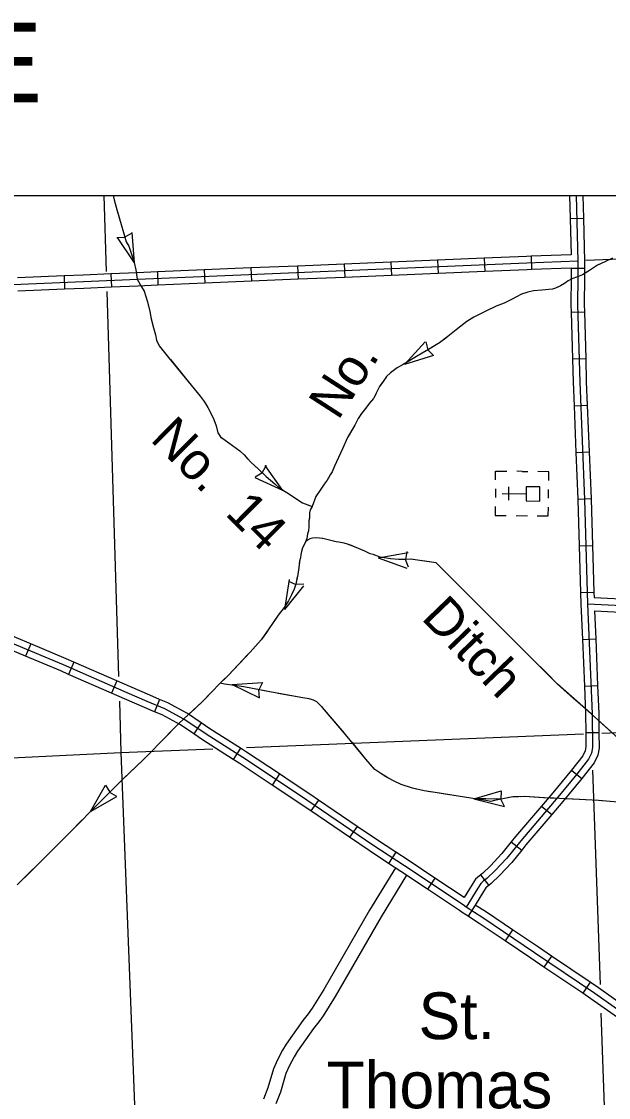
# Model space of a CAD drawing. Extents: x -117616 to 64730, y 54117 to 789866.
# Drawn here: x 63586.3 to 63718.9, y 55111.2 to 55354.2 of the extents above; entities that cross this region are included whole.
import ezdxf

# ---------------------------------------------------------------- set-up
doc = ezdxf.new("R2010")
doc.units = 0
for name, color, linetype in [('24', 7, 'Continuous'), ('32', 7, 'Continuous'), ('43', 7, 'Continuous'), ('46', 7, 'Continuous'), ('5', 7, 'Continuous'), ('57', 7, 'Continuous'), ('Default', 7, 'Continuous'), ('R_No Plot', 7, 'Continuous')]:
    doc.layers.add(name, color=color, linetype=linetype)

msp = doc.modelspace()

# ---------------------------------------------------------------- linework, layer by layer
at = {"layer": '32'}
for p, q in [((63710.29, 55309.69), (63713.29, 55309.77)), ((63680.33, 55300.31), (63680.46, 55297.31)), ((63690.88, 55300.75), (63691.01, 55297.75)), ((63701.44, 55301.19), (63701.55, 55298.19)), ((63617.03, 55297.65), (63617.15, 55294.65)), ((63627.58, 55298.09), (63627.7, 55295.1)), ((63638.13, 55298.54), (63638.26, 55295.54)), ((63648.68, 55298.98), (63648.81, 55295.98)), ((63659.23, 55299.42), (63659.36, 55296.42)), ((63669.78, 55299.86), (63669.91, 55296.87)), ((63710.53, 55298.51), (63713.53, 55298.47)), ((63595.93, 55296.74), (63596.05, 55293.74)), ((63606.47, 55297.2), (63606.61, 55294.2)), ((63710.51, 55288.57), (63713.51, 55288.65)), ((63710.8, 55278.01), (63713.8, 55278.1)), ((63711.16, 55267.44), (63714.16, 55267.56)), ((63711.59, 55256.89), (63714.58, 55257.01)), ((63712.01, 55246.34), (63715.01, 55246.46)), ((63712.33, 55235.8), (63715.33, 55235.89)), ((63712.65, 55225.24), (63715.65, 55225.33)), ((63588.39, 55213.63), (63587.24, 55210.86)), ((63713.06, 55214.67), (63716.05, 55214.8)), ((63598.15, 55209.52), (63596.94, 55206.77)), ((63607.82, 55205.28), (63606.61, 55202.53)), ((63713.49, 55204.12), (63716.48, 55204.25)), ((63617.49, 55201.1), (63616.33, 55198.33)), ((63626.93, 55195.8), (63625.26, 55193.31)), ((63713.79, 55193.61), (63716.79, 55193.65)), ((63635.78, 55190.1), (63634.16, 55187.57)), ((63644.61, 55184.27), (63642.95, 55181.77)), ((63710.58, 55185.12), (63712.9, 55183.21)), ((63653.41, 55178.39), (63651.72, 55175.91)), ((63703.83, 55177.03), (63706.11, 55175.09)), ((63662.14, 55172.44), (63660.45, 55169.97)), ((63696.98, 55168.93), (63699.33, 55167.06)), ((63670.89, 55166.59), (63669.25, 55164.08)), ((63690.04, 55161.48), (63691.89, 55159.11)), ((63679.71, 55160.76), (63678.04, 55158.26)), ((63688.83, 55154.65), (63687.22, 55152.12)), ((63697.29, 55149.04), (63695.61, 55146.56)), ((63706.04, 55143.14), (63704.37, 55140.65)), ((63714.8, 55137.23), (63713.12, 55134.75))]:
    msp.add_line(p, q, dxfattribs=at)
for points in [[(63711.65, 55314.94), (63712.05, 55300.07), (63712, 55296.37), (63711.97, 55290.26), (63712.45, 55272.78), (63713.51, 55246.26), (63714.23, 55222.66), (63715.24, 55197.86), (63715.32, 55190.23), (63715.08, 55189), (63714.42, 55187.6), (63711.79, 55184.22), (63707.51, 55179.04), (63699.12, 55169.2), (63695.99, 55165.29), (63693.36, 55162.49), (63691.47, 55160.68), (63690.73, 55160.11), (63690.07, 55159.53), (63689.45, 55158.5), (63686.78, 55154.18)], [(63710.15, 55314.94), (63710.29, 55309.69)], [(63713.15, 55314.94), (63713.29, 55309.77)], [(63710.29, 55309.69), (63710.51, 55301.51)], [(63713.29, 55309.77), (63713.55, 55300.08), (63713.54, 55299.15)], [(63712.05, 55300.07), (63700.49, 55299.65), (63612.54, 55295.96), (63600.34, 55295.42), (63532.89, 55292.58)], [(63680.33, 55300.31), (63669.78, 55299.86)], [(63690.88, 55300.75), (63680.33, 55300.31)], [(63701.44, 55301.19), (63700.43, 55301.15), (63690.88, 55300.75)], [(63710.51, 55301.51), (63701.44, 55301.19)], [(63617.03, 55297.65), (63612.48, 55297.46), (63606.47, 55297.2)], [(63627.58, 55298.09), (63617.03, 55297.65)], [(63638.13, 55298.54), (63627.58, 55298.09)], [(63648.68, 55298.98), (63638.13, 55298.54)], [(63659.23, 55299.42), (63648.68, 55298.98)], [(63669.78, 55299.86), (63659.23, 55299.42)], [(63691.01, 55297.75), (63680.46, 55297.31)], [(63701.55, 55298.19), (63700.55, 55298.15), (63691.01, 55297.75)], [(63710.53, 55298.51), (63701.55, 55298.19)], [(63710.53, 55298.51), (63710.5, 55296.38), (63710.47, 55290.24), (63710.51, 55288.57)], [(63713.54, 55299.15), (63713.5, 55296.35), (63713.47, 55290.27), (63713.51, 55288.65)], [(63595.93, 55296.74), (63585.38, 55296.29)], [(63606.47, 55297.2), (63600.27, 55296.92), (63595.93, 55296.74)], [(63627.7, 55295.1), (63617.15, 55294.65)], [(63638.26, 55295.54), (63627.7, 55295.1)], [(63648.81, 55295.98), (63638.26, 55295.54)], [(63659.36, 55296.42), (63648.81, 55295.98)], [(63669.91, 55296.87), (63659.36, 55296.42)], [(63680.46, 55297.31), (63669.91, 55296.87)], [(63596.05, 55293.74), (63585.5, 55293.3)], [(63606.61, 55294.2), (63600.4, 55293.93), (63596.05, 55293.74)], [(63617.15, 55294.65), (63612.61, 55294.46), (63606.61, 55294.2)], [(63710.51, 55288.57), (63710.8, 55278.01)], [(63713.51, 55288.65), (63713.8, 55278.1)], [(63713.8, 55278.1), (63713.94, 55272.84), (63714.16, 55267.56)], [(63710.8, 55278.01), (63710.95, 55272.73), (63711.16, 55267.44)], [(63711.16, 55267.44), (63711.59, 55256.89)], [(63714.16, 55267.56), (63714.58, 55257.01)], [(63711.59, 55256.89), (63712.01, 55246.34)], [(63714.58, 55257.01), (63715.01, 55246.46)], [(63715.01, 55246.46), (63715.01, 55246.31), (63715.33, 55235.89)], [(63712.01, 55246.34), (63712.02, 55246.2), (63712.33, 55235.8)], [(63712.33, 55235.8), (63712.65, 55225.24)], [(63715.33, 55235.89), (63715.65, 55225.33)], [(63712.65, 55225.24), (63712.73, 55222.61), (63713.06, 55214.67)], [(63715.65, 55225.33), (63715.69, 55224.1)], [(63714.23, 55222.66), (63734.47, 55221.74), (63743.15, 55221.49), (63752.28, 55221.16), (63762.07, 55220.98), (63766.55, 55220.89), (63768.2, 55220.74), (63770.21, 55220.47), (63775.92, 55219.26), (63795.92, 55215.25), (63803.07, 55213.96), (63803.91, 55213.72), (63804.54, 55213.48), (63804.84, 55213.27), (63805.13, 55212.92), (63805.19, 55212.22), (63804.01, 55205.49), (63803.69, 55202.27), (63803.48, 55195.82)], [(63715.69, 55224.1), (63724.85, 55223.68)], [(63715.8, 55221.09), (63724.71, 55220.68)], [(63715.8, 55221.09), (63716.05, 55214.8)], [(63588.39, 55213.63), (63578.65, 55217.7)], [(63752.79, 55110.84), (63752, 55111.22), (63750.94, 55111.74), (63746, 55114.97), (63739.99, 55118.52), (63727.93, 55126.2), (63715.83, 55134.73), (63702.26, 55143.89), (63690.54, 55151.78), (63686.78, 55154.18), (63686.13, 55154.68), (63672.85, 55163.52), (63665.71, 55168.2), (63650.82, 55178.35), (63646.4, 55181.28), (63636.32, 55187.97), (63628.06, 55193.24), (63623.02, 55196.62), (63618.71, 55198.96), (63614.68, 55200.66), (63610.15, 55202.62), (63595.78, 55208.92), (63576.81, 55216.85)], [(63587.24, 55210.86), (63577.49, 55214.94)], [(63598.15, 55209.52), (63596.37, 55210.3), (63588.39, 55213.63)], [(63713.06, 55214.67), (63713.49, 55204.12)], [(63716.05, 55214.8), (63716.48, 55204.25)], [(63596.94, 55206.77), (63595.19, 55207.54), (63587.24, 55210.86)], [(63607.82, 55205.28), (63598.15, 55209.52)], [(63606.61, 55202.53), (63596.94, 55206.77)], [(63617.49, 55201.1), (63615.27, 55202.04), (63610.75, 55203.99), (63607.82, 55205.28)], [(63713.49, 55204.12), (63713.74, 55197.82), (63713.79, 55193.61)], [(63716.48, 55204.25), (63716.74, 55197.9), (63716.79, 55193.65)], [(63616.33, 55198.33), (63614.09, 55199.28), (63609.55, 55201.24), (63606.61, 55202.53)], [(63626.93, 55195.8), (63623.79, 55197.91), (63619.36, 55200.31), (63617.49, 55201.1)], [(63625.26, 55193.31), (63622.24, 55195.34), (63618.06, 55197.6), (63616.33, 55198.33)], [(63635.78, 55190.1), (63628.88, 55194.5), (63626.93, 55195.8)], [(63634.16, 55187.57), (63627.24, 55191.99), (63625.26, 55193.31)], [(63713.79, 55193.61), (63713.82, 55190.37), (63713.64, 55189.47), (63713.13, 55188.39), (63710.62, 55185.16), (63710.58, 55185.12)], [(63716.79, 55193.65), (63716.83, 55190.09), (63716.51, 55188.52), (63715.71, 55186.81), (63712.96, 55183.28), (63712.9, 55183.21)], [(63644.61, 55184.27), (63637.14, 55189.23), (63635.78, 55190.1)], [(63642.95, 55181.77), (63635.51, 55186.71), (63634.16, 55187.57)], [(63653.41, 55178.39), (63651.65, 55179.59), (63647.23, 55182.53), (63644.61, 55184.27)], [(63710.58, 55185.12), (63706.36, 55180), (63703.83, 55177.03)], [(63651.72, 55175.91), (63649.98, 55177.1), (63645.57, 55180.03), (63642.95, 55181.77)], [(63712.9, 55183.21), (63708.66, 55178.07), (63706.11, 55175.09)], [(63662.14, 55172.44), (63653.41, 55178.39)], [(63703.83, 55177.03), (63697.96, 55170.16), (63696.98, 55168.93)], [(63660.45, 55169.97), (63651.72, 55175.91)], [(63706.11, 55175.09), (63700.28, 55168.25), (63699.33, 55167.06)], [(63670.89, 55166.59), (63666.54, 55169.44), (63662.14, 55172.44)], [(63669.25, 55164.08), (63664.87, 55166.95), (63660.45, 55169.97)], [(63696.98, 55168.93), (63694.86, 55166.28), (63692.29, 55163.55), (63690.49, 55161.82), (63690.04, 55161.48)], [(63679.71, 55160.76), (63673.68, 55164.77), (63670.89, 55166.59)], [(63699.33, 55167.06), (63697.13, 55164.31), (63694.43, 55161.44), (63692.45, 55159.55), (63691.89, 55159.11)], [(63678.04, 55158.26), (63672.03, 55162.26), (63669.25, 55164.08)], [(63690.04, 55161.48), (63689.77, 55161.26), (63688.9, 55160.51), (63688.17, 55159.28), (63686.35, 55156.34)], [(63686.35, 55156.34), (63679.71, 55160.76)], [(63691.89, 55159.11), (63691.68, 55158.95), (63691.23, 55158.56), (63690.73, 55157.72), (63688.83, 55154.65)], [(63686.84, 55152.36), (63685.92, 55152.95), (63685.25, 55153.46), (63678.04, 55158.26)], [(63697.29, 55149.04), (63691.36, 55153.04), (63688.83, 55154.65)], [(63695.61, 55146.56), (63689.72, 55150.53), (63686.84, 55152.36)], [(63706.04, 55143.14), (63703.1, 55145.13), (63697.29, 55149.04)], [(63704.37, 55140.65), (63701.42, 55142.64), (63695.61, 55146.56)], [(63714.8, 55137.23), (63706.04, 55143.14)], [(63713.12, 55134.75), (63704.37, 55140.65)], [(63723.48, 55131.17), (63716.68, 55135.96), (63714.8, 55137.23)], [(63721.75, 55128.72), (63714.98, 55133.49), (63713.12, 55134.75)]]:
    msp.add_lwpolyline(points, dxfattribs=at)
at = {"layer": '43'}
for p, q in [((63607.82, 55305.43), (63609.65, 55305.47)), ((63611.83, 55299.74), (63607.98, 55305.42)), ((63611.23, 55306.43), (63609.67, 55305.48)), ((63611.83, 55299.74), (63611.34, 55306.58)), ((63672.91, 55276.82), (63677.55, 55281.88)), ((63677.65, 55281.85), (63678.13, 55280.09)), ((63672.91, 55276.82), (63679.46, 55278.88)), ((63679.43, 55278.78), (63678.14, 55280.07)), ((63641.58, 55253.91), (63640.67, 55252.33)), ((63645.33, 55248.31), (63641.35, 55253.9)), ((63639.07, 55251.39), (63640.65, 55252.31)), ((63645.33, 55248.31), (63639.09, 55251.16)), ((63666.92, 55233.06), (63673.67, 55234.3)), ((63673.35, 55234.5), (63673.06, 55232.69)), ((63666.92, 55233.06), (63673.39, 55230.75)), ((63673.72, 55230.96), (63673.07, 55232.67)), ((63645.81, 55221.4), (63646.86, 55228.18)), ((63646.64, 55227.84), (63648.28, 55227.03)), ((63650.12, 55227.15), (63648.3, 55227.03)), ((63645.81, 55221.4), (63650.11, 55226.74)), ((63633.92, 55204.46), (63640.77, 55204.94)), ((63633.92, 55204.46), (63640.09, 55201.46)), ((63640.09, 55201.46), (63639.96, 55203.28)), ((63640.77, 55204.94), (63639.97, 55203.3)), ((63601.89, 55175.76), (63605.31, 55181.71)), ((63605.31, 55181.71), (63606.23, 55180.13)), ((63601.89, 55175.76), (63607.83, 55179.2)), ((63607.83, 55179.2), (63606.24, 55180.11)), ((63688.55, 55178.65), (63694.72, 55180.43)), ((63688.55, 55178.65), (63695.42, 55176.94)), ((63694.72, 55180.43), (63694.6, 55178.6)), ((63695.42, 55176.94), (63694.61, 55178.58))]:
    msp.add_line(p, q, dxfattribs=at)
for points in [[(63606.99, 55314.94), (63607.26, 55313.92), (63607.9, 55311.46), (63608.85, 55308.33), (63609.35, 55306.53), (63609.96, 55304.43), (63610.55, 55303.43), (63611.07, 55301.92), (63611.73, 55299.8), (63612.11, 55298.15), (63612.43, 55296), (63613.42, 55294.31), (63614.03, 55293.34), (63614.81, 55290.91), (63615.27, 55288.71), (63615.58, 55287.03), (63616.14, 55285.01), (63616.58, 55283.42), (63616.79, 55282.25), (63617.4, 55280.99), (63619.54, 55278.34), (63626.68, 55269.6), (63627.61, 55268.37), (63628.39, 55267.05), (63629.08, 55265.73), (63629.76, 55264.36), (63630.3, 55262.93), (63630.7, 55261.32), (63631.28, 55260.43), (63632.31, 55259.65), (63635.64, 55257.24), (63636.62, 55256.31), (63638.12, 55254.65), (63639.86, 55253.12), (63641.57, 55251.42), (63643.53, 55249.8), (63644.51, 55248.91), (63646.62, 55247.61), (63648.77, 55246.19), (63649.84, 55245.48), (63651.95, 55244.69)], [(63606.99, 55314.94), (63607.26, 55313.92), (63607.9, 55311.46), (63608.43, 55309.7)], [(63609.17, 55307.17), (63609.35, 55306.53), (63609.96, 55304.43), (63610.55, 55303.43), (63611.07, 55301.92), (63611.73, 55299.8), (63611.75, 55299.71)], [(63719.88, 55300.72), (63718.1, 55299.91), (63716.48, 55299.15), (63714.62, 55297.96), (63713.05, 55297.02), (63711.97, 55296.56), (63710.64, 55296.1), (63709.84, 55295.64), (63708.98, 55295.04), (63708.13, 55294.5), (63706.97, 55293.96), (63706.3, 55293.73), (63703.89, 55293.51), (63702.03, 55293.41), (63700.73, 55293.11), (63699.3, 55292.6), (63697.04, 55291.42), (63695.39, 55290.62), (63693.59, 55289.89), (63691.25, 55288.81), (63688.5, 55287.41), (63686.9, 55286.43), (63685.55, 55285.43), (63684.55, 55284.54), (63682.66, 55283.03), (63680.78, 55281.62), (63678.25, 55280.15), (63676.84, 55279.32), (63675.22, 55278.3), (63673.45, 55277.3), (63672.54, 55276.77), (63671.23, 55275.99), (63669.72, 55274.86), (63668.77, 55274.04), (63668.02, 55272.9), (63667.19, 55271.74), (63666.48, 55270.29), (63665.87, 55269.08), (63664.88, 55267.96), (63664.01, 55266.81), (63663.12, 55265.65), (63662.39, 55264.52), (63661.65, 55263.05), (63659.99, 55260.23), (63658.86, 55257.73), (63657.05, 55253.82)], [(63717, 55299.39), (63716.48, 55299.15), (63714.62, 55297.96), (63713.5, 55297.29)], [(63710.49, 55296.01), (63710.01, 55295.73)], [(63613.31, 55294.49), (63614.03, 55293.34), (63614.81, 55290.91), (63615.04, 55289.81)], [(63707.77, 55294.33), (63706.97, 55293.96), (63706.3, 55293.73), (63703.89, 55293.51), (63702.03, 55293.41), (63700.73, 55293.11), (63700.06, 55292.87)], [(63697.67, 55291.75), (63697.04, 55291.42), (63695.39, 55290.62), (63693.59, 55289.89), (63691.25, 55288.81), (63690.49, 55288.43)], [(63615.55, 55287.22), (63615.58, 55287.03), (63616.14, 55285.01), (63616.58, 55283.42), (63616.79, 55282.25), (63617.4, 55280.99), (63618.28, 55279.91)], [(63688.16, 55287.2), (63686.9, 55286.43), (63685.55, 55285.43), (63684.55, 55284.54), (63682.66, 55283.03), (63681.85, 55282.42)], [(63679.66, 55280.97), (63678.25, 55280.15), (63676.84, 55279.32), (63675.22, 55278.3), (63673.45, 55277.3), (63672.84, 55276.94)], [(63619.94, 55277.86), (63624.95, 55271.72)], [(63670.61, 55275.53), (63669.72, 55274.86), (63668.77, 55274.04), (63668.02, 55272.9), (63667.89, 55272.72)], [(63667.89, 55272.72), (63667.19, 55271.74), (63666.48, 55270.29), (63665.96, 55269.27)], [(63626.62, 55269.67), (63626.68, 55269.6), (63627.61, 55268.37), (63628.39, 55267.05), (63629.08, 55265.73), (63629.76, 55264.36), (63630.3, 55262.93), (63630.35, 55262.74)], [(63664.32, 55267.21), (63664.01, 55266.81), (63663.12, 55265.65), (63662.39, 55264.52), (63661.65, 55263.05), (63660.15, 55260.5)], [(63631.38, 55260.36), (63632.31, 55259.65), (63635.64, 55257.24), (63636.62, 55256.31), (63637.48, 55255.36)], [(63659.03, 55258.11), (63658.86, 55257.73), (63657.05, 55253.82), (63656.53, 55252.47), (63656.07, 55251.82), (63655.59, 55250.99)], [(63657.05, 55253.82), (63656.53, 55252.47), (63656.07, 55251.82), (63655.38, 55250.63), (63654.71, 55249.7), (63653.93, 55248.57), (63652.79, 55246.91), (63651.95, 55244.69), (63651.5, 55243.9), (63651.39, 55243.21), (63651.37, 55242.27), (63651.27, 55241.43), (63651.24, 55240.08), (63651.16, 55239.21), (63650.97, 55238.47), (63650.77, 55237.43), (63650.5, 55236.66), (63650.09, 55235.88), (63649.83, 55235.31), (63649.6, 55234.51), (63649.45, 55233.81), (63649.32, 55233.09), (63649.15, 55232.35), (63648.97, 55230.91), (63648.74, 55229.33), (63648.31, 55227.17), (63647.89, 55225.98), (63647.29, 55224.76), (63646.67, 55223.35), (63645.65, 55221.83), (63644.33, 55220.15), (63642.22, 55217.02), (63640.47, 55214.58), (63637.97, 55211.78), (63633.09, 55206.56), (63631.76, 55205.3), (63631.2, 55204.74), (63627.12, 55200.58), (63623.01, 55196.69), (63621.76, 55195.57), (63614.96, 55188.57), (63613.81, 55187.46), (63608.92, 55182.81), (63592.57, 55166.41), (63585.33, 55159.2)], [(63639.39, 55253.54), (63639.86, 55253.12), (63641.57, 55251.42), (63643.53, 55249.8), (63644.51, 55248.91), (63645.37, 55248.38)], [(63647.6, 55246.97), (63648.77, 55246.19), (63649.84, 55245.48), (63651.03, 55245.03)], [(63654.1, 55248.82), (63653.93, 55248.57), (63652.79, 55246.91), (63651.95, 55244.69), (63651.5, 55243.9), (63651.39, 55243.21), (63651.37, 55242.27), (63651.29, 55241.59)], [(63651.03, 55245.03), (63651.95, 55244.69)], [(63651.1, 55238.96), (63650.97, 55238.47), (63650.77, 55237.43), (63650.5, 55236.66), (63650.09, 55235.88), (63649.83, 55235.31), (63649.6, 55234.51), (63649.45, 55233.81), (63649.32, 55233.09), (63649.15, 55232.35), (63649.03, 55231.37)], [(63722.42, 55191.26), (63715, 55197.87), (63707.43, 55204.58), (63679.99, 55231.93), (63674.21, 55232.8), (63672.96, 55232.67), (63671.55, 55232.69), (63669.71, 55232.83), (63667.35, 55233.24), (63665.75, 55233.81), (63665.12, 55233.98), (63663.9, 55234.61), (63661.58, 55235.58), (63659.97, 55236.15), (63659.25, 55236.4), (63658.05, 55236.59), (63657.41, 55236.72), (63656.17, 55236.98), (63654.4, 55237.42), (63653.67, 55237.53), (63652.74, 55237.58), (63652.04, 55237.51), (63651.44, 55237.37), (63650.93, 55237.1), (63650.5, 55236.66)], [(63654.46, 55237.41), (63654.4, 55237.42), (63653.67, 55237.53), (63652.74, 55237.58), (63652.04, 55237.51), (63651.44, 55237.37), (63650.93, 55237.1), (63650.5, 55236.66)], [(63660.86, 55235.84), (63659.97, 55236.15), (63659.25, 55236.4), (63658.05, 55236.59), (63657.41, 55236.72), (63657.03, 55236.8)], [(63664.51, 55234.3), (63663.9, 55234.61), (63661.58, 55235.58), (63660.86, 55235.84)], [(63674.81, 55232.71), (63674.21, 55232.8), (63672.96, 55232.67), (63671.55, 55232.69), (63669.71, 55232.83), (63667.35, 55233.24), (63666.97, 55233.37)], [(63683.76, 55228.17), (63679.99, 55231.93), (63677.42, 55232.32)], [(63648.63, 55228.76), (63648.31, 55227.17), (63647.89, 55225.98), (63647.29, 55224.76), (63646.67, 55223.35), (63645.65, 55221.83), (63645.46, 55221.59)], [(63691.24, 55220.72), (63685.63, 55226.31)], [(63643.88, 55219.48), (63642.22, 55217.02), (63641.64, 55216.21)], [(63698.72, 55213.26), (63693.11, 55218.85)], [(63641.64, 55216.21), (63640.47, 55214.58), (63639.17, 55213.12)], [(63637.4, 55211.17), (63633.09, 55206.56), (63631.92, 55205.45)], [(63706.2, 55205.81), (63700.59, 55211.4)], [(63630.06, 55203.58), (63627.12, 55200.58), (63624.42, 55198.02)], [(63725.5, 55177.55), (63716.71, 55178.25), (63707.86, 55178.74), (63706.64, 55178.83), (63705.76, 55178.78), (63704.49, 55178.87), (63699.99, 55179.17), (63698.64, 55179.09), (63697.33, 55179.09), (63696.19, 55178.91), (63694.66, 55178.6), (63693.17, 55178.25), (63692.39, 55178.08), (63691.21, 55178.25), (63689.72, 55178.47), (63679.75, 55180.09), (63677.26, 55180.44), (63674.64, 55181.05), (63672.1, 55181.93), (63670.66, 55182.54), (63669.09, 55183.37), (63667.47, 55184.38), (63666.16, 55185.29), (63664.15, 55187.61), (63659.52, 55193.21), (63654.36, 55199.3), (63653.03, 55200.59), (63652.31, 55200.97), (63651.33, 55201.27), (63649.85, 55201.46), (63642.77, 55202.75), (63636.52, 55203.96), (63632.15, 55204.56), (63631.2, 55204.74)], [(63631.29, 55204.73), (63631.2, 55204.74)], [(63641.7, 55202.95), (63636.52, 55203.96), (63633.9, 55204.32)], [(63711.07, 55201.35), (63708.1, 55203.98)], [(63652.07, 55201.04), (63651.33, 55201.27), (63649.85, 55201.46), (63644.29, 55202.47)], [(63713.69, 55199.03), (63711.07, 55201.35)], [(63659.3, 55193.46), (63654.36, 55199.3), (63654.16, 55199.49)], [(63621.78, 55195.58), (63616.92, 55190.59)], [(63721.92, 55191.7), (63716.76, 55196.3)], [(63666.09, 55185.37), (63664.15, 55187.61), (63660.99, 55191.43)], [(63615.08, 55188.7), (63614.96, 55188.57), (63613.81, 55187.46), (63609.35, 55183.23)], [(63675.54, 55180.84), (63674.64, 55181.05), (63672.1, 55181.93), (63670.66, 55182.54), (63669.09, 55183.37), (63668.26, 55183.88)], [(63607.48, 55181.37), (63601.89, 55175.76)], [(63682.04, 55179.72), (63679.75, 55180.09), (63678.12, 55180.32)], [(63685.94, 55179.09), (63682.04, 55179.72)], [(63696.33, 55178.93), (63696.19, 55178.91), (63694.66, 55178.6), (63693.76, 55178.59), (63691.24, 55178.65), (63688.55, 55178.66)], [(63705.34, 55178.81), (63699.99, 55179.17), (63698.96, 55179.11)], [(63717.41, 55178.2), (63716.71, 55178.25), (63709.5, 55178.65)], [(63600.03, 55173.89), (63597.23, 55171.08)], [(63597.23, 55171.08), (63594.44, 55168.28)], [(63592.57, 55166.41), (63586.96, 55160.82)]]:
    msp.add_lwpolyline(points, dxfattribs=at)
at = {"layer": '46'}
for points in [[(63670.81, 55163.06), (63664.97, 55153.54), (63654.63, 55135.58), (63652.02, 55131.35), (63651.08, 55130.13), (63649.91, 55128.59), (63646.13, 55123.27), (63645.3, 55121.86), (63644.13, 55119.74), (63643.24, 55117.68), (63641.99, 55113.4), (63640.98, 55110.84)], [(63673.32, 55161.4), (63667.55, 55152.01), (63657.21, 55134.05), (63654.49, 55129.64), (63653.47, 55128.31), (63652.32, 55126.81), (63648.65, 55121.64), (63647.9, 55120.38), (63646.83, 55118.42), (63646.07, 55116.66), (63644.83, 55112.43), (63643.79, 55109.78)]]:
    msp.add_lwpolyline(points, dxfattribs=at)
at = {"layer": '5'}
for points in [[(63604.9, 55314.94), (63605.44, 55297.73)], [(63818.25, 55304.31), (63713.83, 55300.21)], [(63605.59, 55293.2), (63608.26, 55206.28)], [(63608.43, 55200.7), (63608.78, 55189.12)], [(63717.46, 55193.49), (63801.14, 55197.01)], [(63637.15, 55190.26), (63713.3, 55193.32)], [(63503.78, 55183.97), (63608.78, 55189.12)], [(63608.78, 55189.12), (63629.51, 55189.95)], [(63608.78, 55189.12), (63611.85, 55109.54)], [(63715.33, 55185.16), (63717.03, 55136.7)], [(63717.25, 55130.25), (63718.5, 55094.53)]]:
    msp.add_lwpolyline(points, dxfattribs=at)
at = {"layer": '57'}
for p, q in [((63699.45, 55252.61), (63698.22, 55252.63)), ((63699.45, 55252.61), (63700.72, 55252.6)), ((63696.43, 55246.09), (63696.46, 55249.09)), ((63693.41, 55248.69), (63693.38, 55246.69)), ((63694.95, 55247.6), (63700.33, 55247.54)), ((63705.38, 55246.55), (63705.41, 55248.55)), ((63698.11, 55242.63), (63700.61, 55242.6))]:
    msp.add_line(p, q, dxfattribs=at)
for points in [[(63693.43, 55250.68), (63693.45, 55252.68), (63695.95, 55252.65)], [(63705.43, 55250.54), (63705.45, 55252.54), (63702.95, 55252.57)], [(63693.36, 55244.68), (63693.34, 55242.68), (63695.84, 55242.65)], [(63702.84, 55242.57), (63705.34, 55242.54), (63705.36, 55244.54)]]:
    msp.add_lwpolyline(points, dxfattribs=at)
msp.add_lwpolyline([(63703.47, 55249.12), (63700.35, 55249.15), (63700.31, 55245.92), (63703.43, 55245.88)], close=True, dxfattribs=at)
at = {"layer": 'R_No Plot'}
msp.add_lwpolyline([(62347.42, 55314.94), (63854.85, 55314.94), (63854.85, 54389.3), (62347.42, 54389.3)], close=True, dxfattribs=at)

# ---------------------------------------------------------------- texts
at = {"layer": '24'}
for s, p in [('St.', (63676.02, 55124.38)), ('Thomas', (63655.23, 55108.77))]:
    msp.add_text(s, height=10.56, dxfattribs=at).set_placement(p)
at = {"layer": '43'}
for s, rotation, p in [('No.', 57.1753, (63657.85, 55263.93)), ('No.  14', 315.2158, (63615.17, 55259.69)), ('Ditch', 313.9518, (63676.43, 55219.37))]:
    msp.add_text(s, height=8.448, rotation=rotation, dxfattribs=at).set_placement(p)
at = {"layer": 'Default'}
msp.add_text('R 9 E', height=18, dxfattribs=at).set_placement((63530.8, 55335.93))

doc.saveas('drawing.dxf')
